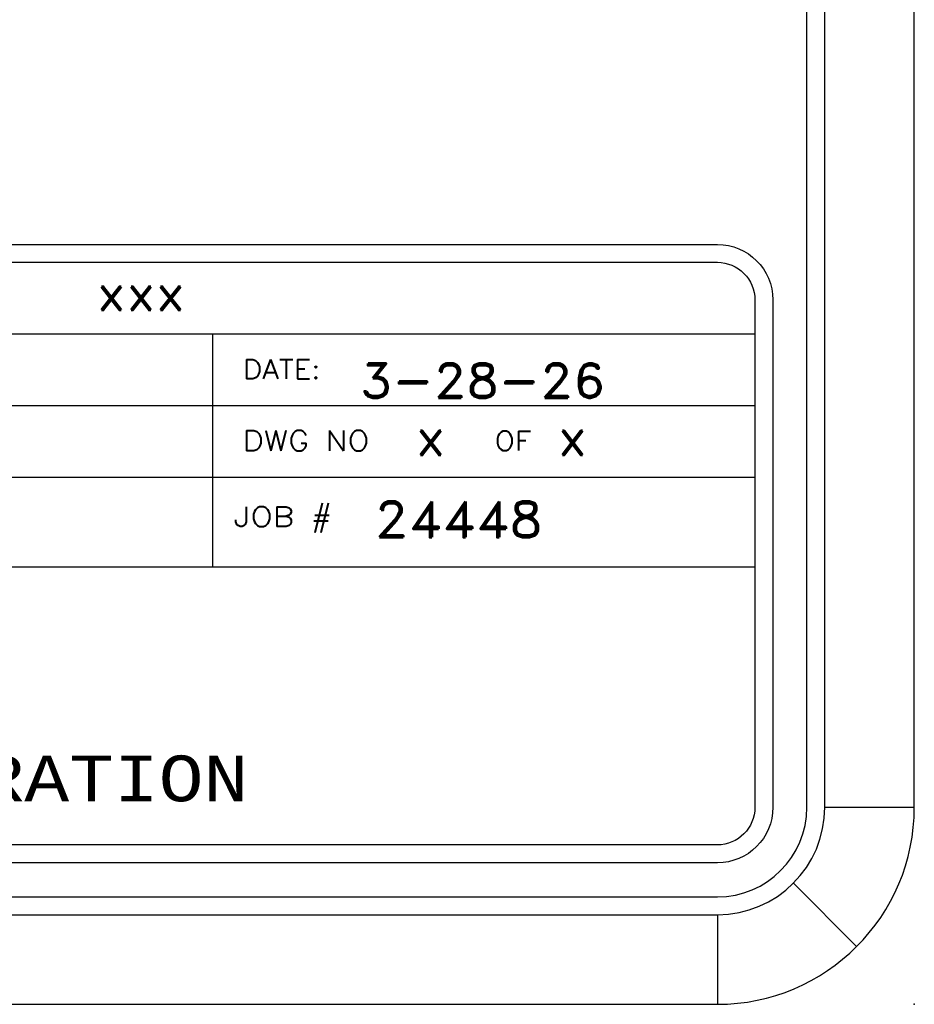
# Model space of a CAD drawing. Header units: inches. Extents: x 3 to 289, y 4 to 291.
# Tile 375 of 634: x 159.23 to 161.72, y 173.39 to 176.14. Entities that reach past the tile are written whole.
import ezdxf
from ezdxf.enums import TextEntityAlignment as Align

# ---------------------------------------------------------------- set-up
doc = ezdxf.new("R2010")
doc.units = ezdxf.units.IN
doc.header["$LTSCALE"] = 0.5
doc.header["$MEASUREMENT"] = 0
doc.layers.add('PLOTVIEW1', color=7, linetype='Continuous')
doc.layers.add('STR_INS', color=8, linetype='Continuous')
doc.styles.add('VERO2-Courier New', font='cour.ttf')
doc.styles.add('VERO3-RomanS', font='romans__.ttf')
doc.styles.add('VERO5-RomanD', font='romand__.ttf')

msp = doc.modelspace()

# ---------------------------------------------------------------- linework, layer by layer
at = {"layer": 'PLOTVIEW1', "color": 97, "linetype": 'Continuous'}
for p, q in [((161.4247, 173.94), (161.4247, 207.94)), ((161.4747, 173.94), (161.4747, 207.94)), ((161.7247, 173.94), (161.7247, 207.94)), ((161.4747, 173.94), (161.7247, 173.94)), ((161.3869, 173.7278), (161.5636, 173.551)), ((115.1747, 173.69), (161.1747, 173.69)), ((115.1747, 173.64), (161.1747, 173.64)), ((161.1747, 173.64), (161.1747, 173.39)), ((115.1747, 173.39), (161.1747, 173.39))]:
    msp.add_line(p, q, dxfattribs=at)
at = {"layer": 'PLOTVIEW1', "color": 252, "linetype": 'Continuous'}
for p, q in [((154.5698, 175.2616, 0.0197), (161.2797, 175.2616, 0.0197)), ((159.7657, 174.8616, 0.0197), (159.7657, 175.2616, 0.0197)), ((154.5698, 175.0616, 0.0197), (161.2797, 175.0616, 0.0197)), ((154.5698, 174.8616, 0.0197), (161.2797, 174.8616, 0.0197)), ((159.7657, 174.6116, 0.0197), (159.7657, 174.8616, 0.0197)), ((156.7397, 174.6116, 0.0197), (161.2797, 174.6116, 0.0197))]:
    msp.add_line(p, q, dxfattribs=at)
at = {"layer": 'PLOTVIEW1', "color": 97, "linetype": 'Continuous'}
for radius in [0.3, 0.25, 0.55]:
    msp.add_arc((161.1747, 173.94), radius, 270, 0, dxfattribs=at)
msp.add_point((161.7247, 173.39), dxfattribs=at)
at = {"layer": 'STR_INS', "color": 4, "linetype": 'Continuous'}
for p, q in [((154.6748, 175.5116), (161.1747, 175.5116)), ((154.6748, 175.4616), (161.1747, 175.4616)), ((161.2797, 175.3566), (161.2797, 173.94)), ((161.3297, 175.3566), (161.3297, 173.94)), ((161.1747, 173.835), (154.6748, 173.835)), ((161.1747, 173.785), (154.6748, 173.785))]:
    msp.add_line(p, q, dxfattribs=at)
at = {"layer": 'STR_INS', "color": 4, "linetype": 'Continuous', "extrusion": (0, 8.88178e-16, -1)}
for centre, radius, start, end in [((-161.1747, 175.3566), 0.155, 90, 180), ((-161.1747, 175.3566), 0.105, 90, 180), ((-161.1747, 173.94), 0.105, 180, 270), ((-161.1747, 173.94), 0.155, 180, 270)]:
    msp.add_arc(centre, radius, start, end, dxfattribs=at)

# ---------------------------------------------------------------- texts
at = {"layer": 'PLOTVIEW1', "color": 7, "linetype": 'Continuous'}
for s, height, style, width, p, p2 in [('xxx', 0.09723, 'VERO5-RomanD', 1.001006, (159.4414, 175.3287, 0.0197), (159.6888, 175.3287, 0.0197)), ('DATE:', 0.05345, 'VERO3-RomanS', 1.000853, (159.8491, 175.1364, 0.0197), (160.0666, 175.1364, 0.0197)), ('3-28-26', 0.09605, 'VERO5-RomanD', 0.999631, (160.1763, 175.0829, 0.0197), (160.8619, 175.0829, 0.0197)), ('DWG NO', 0.05632, 'VERO3-RomanS', 1.000167, (159.849, 174.9355, 0.0197), (160.2038, 174.9355, 0.0197)), ('x', 0.1, 'VERO5-RomanD', 1.001006, (160.3316, 174.924, 0.0197), (160.4164, 174.924, 0.0197)), ('OF', 0.05341, 'VERO3-RomanS', 1.000779, (160.5527, 174.9364, 0.0197), (160.6557, 174.9364, 0.0197)), ('x', 0.1, 'VERO5-RomanD', 1.001006, (160.7277, 174.924, 0.0197), (160.8125, 174.924, 0.0197)), ('24448', 0.1, 'VERO5-RomanD', 0.999731, (160.2174, 174.6941, 0.0197), (160.6874, 174.6941, 0.0197)), ('JOB #', 0.05433, 'VERO3-RomanS', 1.00007, (159.8247, 174.7244, 0.0197), (160.0993, 174.7244, 0.0197)), ('CORPORATION', 0.127868, 'VERO2-Courier New', 0.931388, (158.4888, 173.9567, 0.0197), (159.8649, 173.9567, 0.0197))]:
    msp.add_text(s, height=height, dxfattribs=dict(at, style=style, width=width)).set_placement(p, p2, align=Align.FIT)

doc.saveas('drawing.dxf')
